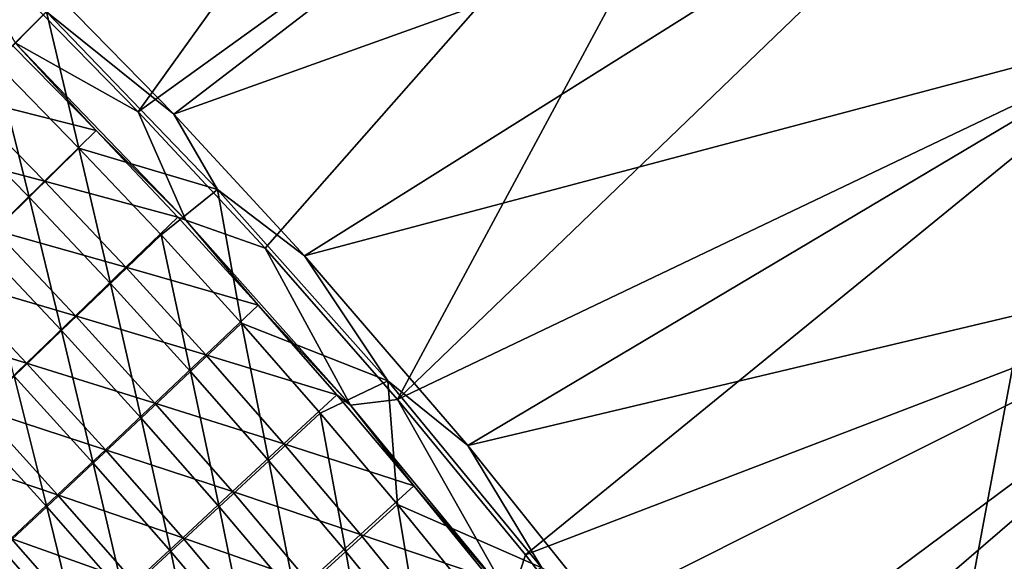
# Model space of a CAD drawing. Header units: metres. Extents: x 0 to 1400, y -1400 to 0.
# Tile 353 of 366: x 1196 to 1257, y -222 to -188. Entities that reach past the tile are written whole.
import ezdxf

# ---------------------------------------------------------------- set-up
doc = ezdxf.new("R2010")
doc.units = ezdxf.units.M

msp = doc.modelspace()

# ---------------------------------------------------------------- linework, layer by layer
at = {"layer": 'None'}
for points in [[(1267.259277, -189.278366), (1343.552124, -130.055634), (1256.592285, -176.447891)], [(1257.166016, -175.927948, -3), (1343.552002, -130.055511, -3), (1267.845703, -188.772476, -3)], [(1197.700562, -188.186752, -29.542835), (1203.572876, -194.182968, -29.542913), (1233.882446, -152.003723)], [(1203.572876, -194.182968, -29.542913), (1245.461914, -164.016968), (1233.882446, -152.003723)], [(1246.022583, -163.483215, -3), (1205.782104, -194.33493, -32.128078), (1198.758545, -187.128677, -32.134449)], [(1246.022583, -163.483215, -3), (1257.166016, -175.927948, -3), (1205.782104, -194.33493, -32.128078)], [(1203.572876, -194.182968, -29.542913), (1211.437256, -202.622314, -29.543013), (1245.461914, -164.016968)], [(1211.437256, -202.622314, -29.543013), (1219.646118, -211.977234, -29.543106), (1245.461914, -164.016968)], [(1245.461914, -164.016968), (1219.646118, -211.977234, -29.543106), (1256.592285, -176.447891)], [(1257.166016, -175.927948, -3), (1213.870605, -203.093506, -32.128178), (1205.782104, -194.33493, -32.128078)], [(1257.166016, -175.927948, -3), (1267.845703, -188.772476, -3), (1213.870605, -203.093506, -32.128178)], [(1219.646118, -211.977234, -29.543106), (1267.259277, -189.278366), (1256.592285, -176.447891)], [(1191.704468, -182.314468, -29.542763), (1195.966919, -189.92041, -30.958397), (1197.700562, -188.186752, -29.542835)], [(1197.898804, -187.98877, -32.845207), (1194.740234, -191.146423, -60.646675), (1189.462646, -185.970764, -60.62389)], [(1198.758545, -187.128677, -32.134449), (1205.782104, -194.33493, -32.128078), (1197.898804, -187.98877, -32.845207)], [(1194.740234, -191.146423, -60.646675), (1197.898804, -187.98877, -32.845207), (1199.916748, -196.424515, -60.623863)], [(1203.572876, -194.182968, -29.542913), (1197.700562, -188.186752, -29.542835), (1195.966919, -189.92041, -30.958397)], [(1205.782104, -194.33493, -32.128078), (1208.491089, -198.991547, -32.845673), (1197.898804, -187.98877, -32.845207)], [(1197.898804, -187.98877, -32.845207), (1208.491089, -198.991547, -32.845673), (1199.916748, -196.424515, -60.623863)], [(1267.845703, -188.772476, -3), (1223.987793, -214.82666, -32.128288), (1213.870605, -203.093506, -32.128178)], [(1267.845703, -188.772476, -3), (1278.049561, -201.998276, -3), (1223.987793, -214.82666, -32.128288)], [(1219.646118, -211.977234, -29.543106), (1227.567993, -221.592545, -29.543188), (1267.259277, -189.278366)], [(1227.567993, -221.592545, -29.543188), (1277.450562, -202.489853), (1267.259277, -189.278366)], [(1200.971558, -195.344315, -32.355385), (1195.805786, -190.081497, -32.3554), (1192.64856, -193.238754, -60.148991)], [(1195.966919, -189.92041, -30.958397), (1195.805786, -190.081497, -32.3554), (1200.971558, -195.344315, -32.355385)], [(1206.522339, -200.886337, -30.95867), (1195.966919, -189.92041, -30.958397), (1200.971558, -195.344315, -32.355385)], [(1206.522339, -200.886337, -30.95867), (1203.572876, -194.182968, -29.542913), (1195.966919, -189.92041, -30.958397)], [(1196.824097, -199.459656, -88.432549), (1191.674316, -194.212296, -88.472969), (1194.740234, -191.146423, -60.646675)], [(1196.824097, -199.459656, -88.432549), (1194.740234, -191.146423, -60.646675), (1199.916748, -196.424515, -60.623863)], [(1192.64856, -193.238754, -60.148991), (1189.583374, -196.303894, -87.968605), (1197.7854, -198.472855, -60.149017)], [(1200.971558, -195.344315, -32.355385), (1192.64856, -193.238754, -60.148991), (1197.7854, -198.472855, -60.149017)], [(1193.822266, -202.403809, -116.280128), (1191.674316, -194.212296, -88.472969), (1196.824097, -199.459656, -88.432549)], [(1211.437256, -202.622314, -29.543013), (1203.572876, -194.182968, -29.542913), (1206.522339, -200.886337, -30.95867)], [(1205.782104, -194.33493, -32.128078), (1213.870605, -203.093506, -32.128178), (1208.491089, -198.991547, -32.845673)], [(1200.971558, -195.344315, -32.355385), (1197.7854, -198.472855, -60.149017), (1206.040405, -200.701782, -32.355358)], [(1206.522339, -200.886337, -30.95867), (1200.971558, -195.344315, -32.355385), (1206.040405, -200.701782, -32.355358)], [(1197.7854, -198.472855, -60.149017), (1189.583374, -196.303894, -87.968605), (1194.69165, -201.509186, -87.968689)], [(1201.873413, -204.806229, -88.432747), (1196.824097, -199.459656, -88.432549), (1199.916748, -196.424515, -60.623863)], [(1199.916748, -196.424515, -60.623863), (1208.491089, -198.991547, -32.845673), (1204.994751, -201.799927, -60.623947)], [(1201.873413, -204.806229, -88.432747), (1199.916748, -196.424515, -60.623863), (1204.994751, -201.799927, -60.623947)], [(1202.825439, -203.801651, -60.14909), (1197.7854, -198.472855, -60.149017), (1194.69165, -201.509186, -87.968689)], [(1206.040405, -200.701782, -32.355358), (1197.7854, -198.472855, -60.149017), (1202.825439, -203.801651, -60.14909)], [(1208.491089, -198.991547, -32.845673), (1209.97522, -207.268539, -60.624069), (1204.994751, -201.799927, -60.623947)], [(1213.870605, -203.093506, -32.128178), (1219.040405, -210.830429, -32.845345), (1208.491089, -198.991547, -32.845673)], [(1208.491089, -198.991547, -32.845673), (1219.040405, -210.830429, -32.845345), (1209.97522, -207.268539, -60.624069)], [(1198.843262, -207.721191, -116.280426), (1193.822266, -202.403809, -116.280128), (1196.824097, -199.459656, -88.432549)], [(1198.843262, -207.721191, -116.280426), (1196.824097, -199.459656, -88.432549), (1201.873413, -204.806229, -88.432747)], [(1211.010376, -206.152023, -32.355316), (1206.040405, -200.701782, -32.355358), (1202.825439, -203.801651, -60.14909)], [(1206.522339, -200.886337, -30.95867), (1206.040405, -200.701782, -32.355358), (1211.010376, -206.152023, -32.355316)], [(1216.734497, -212.338837, -30.957115), (1206.522339, -200.886337, -30.95867), (1211.010376, -206.152023, -32.355316)], [(1216.734497, -212.338837, -30.957115), (1211.437256, -202.622314, -29.543013), (1206.522339, -200.886337, -30.95867)], [(1199.703003, -206.809082, -87.968895), (1194.69165, -201.509186, -87.968689), (1191.688599, -204.454681, -115.827621)], [(1194.69165, -201.509186, -87.968689), (1199.703003, -206.809082, -87.968895), (1202.825439, -203.801651, -60.14909)], [(1195.904663, -210.544281, -144.161926), (1193.822266, -202.403809, -116.280128), (1198.843262, -207.721191, -116.280426)], [(1206.825439, -210.24588, -88.433052), (1201.873413, -204.806229, -88.432747), (1204.994751, -201.799927, -60.623947)], [(1204.994751, -201.799927, -60.623947), (1209.97522, -207.268539, -60.624069), (1206.825439, -210.24588, -88.433052)], [(1278.049561, -201.998276, -3), (1232.130371, -224.976852, -32.128372), (1223.987793, -214.82666, -32.128288)], [(1232.130371, -224.976852, -32.128372), (1278.049561, -201.998276, -3), (1239.657593, -234.996994, -32.128441)], [(1278.049561, -201.998276, -3), (1287.766846, -215.585648, -3), (1239.657593, -234.996994, -32.128441)], [(1219.646118, -211.977234, -29.543106), (1211.437256, -202.622314, -29.543013), (1216.734497, -212.338837, -30.957115)], [(1227.567993, -221.592545, -29.543188), (1236.377075, -233.04895, -29.543272), (1277.450562, -202.489853)], [(1236.377075, -233.04895, -29.543272), (1287.155518, -216.062653), (1277.450562, -202.489853)], [(1213.870605, -203.093506, -32.128178), (1223.987793, -214.82666, -32.128288), (1219.040405, -210.830429, -32.845345)], [(1199.703003, -206.809082, -87.968895), (1207.766479, -209.223221, -60.149216), (1202.825439, -203.801651, -60.14909)], [(1202.825439, -203.801651, -60.14909), (1207.766479, -209.223221, -60.149216), (1211.010376, -206.152023, -32.355316)], [(1196.671509, -209.725494, -115.827934), (1191.688599, -204.454681, -115.827621), (1188.776978, -207.308792, -143.721695)], [(1196.671509, -209.725494, -115.827934), (1199.703003, -206.809082, -87.968895), (1191.688599, -204.454681, -115.827621)], [(1203.766968, -213.131454, -116.280861), (1198.843262, -207.721191, -116.280426), (1201.873413, -204.806229, -88.432747)], [(1203.766968, -213.131454, -116.280861), (1201.873413, -204.806229, -88.432747), (1206.825439, -210.24588, -88.433052)], [(1207.766479, -209.223221, -60.149216), (1215.879395, -211.69313, -32.355263), (1211.010376, -206.152023, -32.355316)], [(1211.010376, -206.152023, -32.355316), (1215.879395, -211.69313, -32.355263), (1216.734497, -212.338837, -30.957115)], [(1204.615479, -212.201614, -87.969246), (1199.703003, -206.809082, -87.968895), (1196.671509, -209.725494, -115.827934)], [(1207.766479, -209.223221, -60.149216), (1199.703003, -206.809082, -87.968895), (1204.615479, -212.201614, -87.969246)], [(1209.97522, -207.268539, -60.624069), (1211.677856, -215.776474, -88.433456), (1206.825439, -210.24588, -88.433052)], [(1219.040405, -210.830429, -32.845345), (1214.856079, -212.828201, -60.624237), (1209.97522, -207.268539, -60.624069)], [(1209.97522, -207.268539, -60.624069), (1214.856079, -212.828201, -60.624237), (1211.677856, -215.776474, -88.433456)], [(1193.731812, -212.550354, -143.722076), (1196.671509, -209.725494, -115.827934), (1188.776978, -207.308792, -143.721695)], [(1200.800537, -215.924835, -144.16246), (1195.904663, -210.544281, -144.161926), (1198.843262, -207.721191, -116.280426)], [(1200.800537, -215.924835, -144.16246), (1198.843262, -207.721191, -116.280426), (1203.766968, -213.131454, -116.280861)], [(1212.606445, -214.735626, -60.149391), (1207.766479, -209.223221, -60.149216), (1204.615479, -212.201614, -87.969246)], [(1215.879395, -211.69313, -32.355263), (1207.766479, -209.223221, -60.149216), (1212.606445, -214.735626, -60.149391)], [(1201.555786, -215.088654, -115.828445), (1196.671509, -209.725494, -115.827934), (1193.731812, -212.550354, -143.722076)], [(1201.555786, -215.088654, -115.828445), (1204.615479, -212.201614, -87.969246), (1196.671509, -209.725494, -115.827934)], [(1208.591431, -218.632431, -116.281441), (1203.766968, -213.131454, -116.280861), (1206.825439, -210.24588, -88.433052)], [(1206.825439, -210.24588, -88.433052), (1211.677856, -215.776474, -88.433456), (1208.591431, -218.632431, -116.281441)], [(1197.927002, -218.625244, -172.069763), (1193.058838, -213.274673, -172.069153), (1195.904663, -210.544281, -144.161926)], [(1197.927002, -218.625244, -172.069763), (1195.904663, -210.544281, -144.161926), (1200.800537, -215.924835, -144.16246)], [(1214.856079, -212.828201, -60.624237), (1219.040405, -210.830429, -32.845345), (1219.63501, -218.476776, -60.624443)], [(1223.987793, -214.82666, -32.128288), (1228.582397, -222.399414, -32.845203), (1219.040405, -210.830429, -32.845345)], [(1219.040405, -210.830429, -32.845345), (1228.582397, -222.399414, -32.845203), (1219.63501, -218.476776, -60.624443)], [(1220.64563, -217.323151, -32.355194), (1215.879395, -211.69313, -32.355263), (1212.606445, -214.735626, -60.149391)], [(1215.879395, -211.69313, -32.355263), (1220.64563, -217.323151, -32.355194), (1216.734497, -212.338837, -30.957115)], [(1226.658203, -224.375641, -30.954254), (1219.646118, -211.977234, -29.543106), (1216.734497, -212.338837, -30.957115)], [(1227.567993, -221.592545, -29.543188), (1219.646118, -211.977234, -29.543106), (1226.658203, -224.375641, -30.954254)], [(1193.731812, -212.550354, -143.722076), (1190.884644, -215.282639, -171.642197), (1198.588135, -217.883896, -143.722687)], [(1198.588135, -217.883896, -143.722687), (1201.555786, -215.088654, -115.828445), (1193.731812, -212.550354, -143.722076)], [(1209.42688, -217.684799, -87.969719), (1204.615479, -212.201614, -87.969246), (1201.555786, -215.088654, -115.828445)], [(1212.606445, -214.735626, -60.149391), (1204.615479, -212.201614, -87.969246), (1209.42688, -217.684799, -87.969719)], [(1216.734497, -212.338837, -30.957115), (1220.64563, -217.323151, -32.355194), (1226.658203, -224.375641, -30.954254)], [(1195.146606, -221.232529, -199.999405), (1193.058838, -213.274673, -172.069153), (1197.927002, -218.625244, -172.069763)], [(1205.59729, -221.395767, -144.163162), (1200.800537, -215.924835, -144.16246), (1203.766968, -213.131454, -116.280861)], [(1205.59729, -221.395767, -144.163162), (1203.766968, -213.131454, -116.280861), (1208.591431, -218.632431, -116.281441)], [(1214.856079, -212.828201, -60.624237), (1216.428467, -221.395813, -88.43396), (1211.677856, -215.776474, -88.433456)], [(1216.428467, -221.395813, -88.43396), (1214.856079, -212.828201, -60.624237), (1219.63501, -218.476776, -60.624443)], [(1206.339233, -220.542145, -115.829155), (1201.555786, -215.088654, -115.828445), (1198.588135, -217.883896, -143.722687)], [(1206.339233, -220.542145, -115.829155), (1209.42688, -217.684799, -87.969719), (1201.555786, -215.088654, -115.828445)], [(1217.343384, -220.336884, -60.14962), (1212.606445, -214.735626, -60.149391), (1209.42688, -217.684799, -87.969719)], [(1220.64563, -217.323151, -32.355194), (1212.606445, -214.735626, -60.149391), (1217.343384, -220.336884, -60.14962)], [(1223.987793, -214.82666, -32.128288), (1232.130371, -224.976852, -32.128372), (1228.582397, -222.399414, -32.845203)], [(1190.884644, -215.282639, -171.642197), (1195.713379, -220.586365, -171.642899), (1198.588135, -217.883896, -143.722687)], [(1211.677856, -215.776474, -88.433456), (1213.314209, -224.221924, -116.282166), (1208.591431, -218.632431, -116.281441)], [(1211.677856, -215.776474, -88.433456), (1216.428467, -221.395813, -88.43396), (1213.314209, -224.221924, -116.282166)], [(1239.657593, -234.996994, -32.128441), (1287.766846, -215.585648, -3), (1247.578247, -246.293869, -32.12851)], [(1287.766846, -215.585648, -3), (1296.988281, -229.514313, -3), (1247.578247, -246.293869, -32.12851)], [(1202.696411, -224.065842, -172.070557), (1197.927002, -218.625244, -172.069763), (1200.800537, -215.924835, -144.16246)], [(1202.696411, -224.065842, -172.070557), (1200.800537, -215.924835, -144.16246), (1205.59729, -221.395767, -144.163162)], [(1236.377075, -233.04895, -29.543272), (1245.369995, -245.697906, -29.54335), (1287.155518, -216.062653)], [(1245.369995, -245.697906, -29.54335), (1296.36499, -229.976486), (1287.155518, -216.062653)], [(1225.307739, -223.03981, -32.355114), (1220.64563, -217.323151, -32.355194), (1217.343384, -220.336884, -60.14962)], [(1220.64563, -217.323151, -32.355194), (1225.307739, -223.03981, -32.355114), (1226.658203, -224.375641, -30.954254)], [(1198.588135, -217.883896, -143.722687), (1195.713379, -220.586365, -171.642899), (1203.343872, -223.307312, -143.723557)], [(1203.343872, -223.307312, -143.723557), (1206.339233, -220.542145, -115.829155), (1198.588135, -217.883896, -143.722687)], [(1214.135376, -223.256592, -87.970337), (1209.42688, -217.684799, -87.969719), (1206.339233, -220.542145, -115.829155)], [(1209.42688, -217.684799, -87.969719), (1214.135376, -223.256592, -87.970337), (1217.343384, -220.336884, -60.14962)], [(1199.889038, -226.642578, -200.000275), (1195.146606, -221.232529, -199.999405), (1197.927002, -218.625244, -172.069763)], [(1199.889038, -226.642578, -200.000275), (1197.927002, -218.625244, -172.069763), (1202.696411, -224.065842, -172.070557)], [(1210.292847, -226.954895, -144.164047), (1205.59729, -221.395767, -144.163162), (1208.591431, -218.632431, -116.281441)], [(1208.591431, -218.632431, -116.281441), (1213.314209, -224.221924, -116.282166), (1210.292847, -226.954895, -144.164047)], [(1221.075073, -227.101746, -88.43457), (1216.428467, -221.395813, -88.43396), (1219.63501, -218.476776, -60.624443)], [(1219.63501, -218.476776, -60.624443), (1228.582397, -222.399414, -32.845203), (1224.309814, -224.212082, -60.624695)], [(1219.63501, -218.476776, -60.624443), (1224.309814, -224.212082, -60.624695), (1221.075073, -227.101746, -88.43457)], [(1200.441772, -225.979446, -171.64389), (1195.713379, -220.586365, -171.642899), (1192.931885, -223.19574, -199.585144)], [(1195.713379, -220.586365, -171.642899), (1200.441772, -225.979446, -171.64389), (1203.343872, -223.307312, -143.723557)], [(1211.019775, -226.083878, -115.830063), (1206.339233, -220.542145, -115.829155), (1203.343872, -223.307312, -143.723557)], [(1211.019775, -226.083878, -115.830063), (1214.135376, -223.256592, -87.970337), (1206.339233, -220.542145, -115.829155)], [(1214.135376, -223.256592, -87.970337), (1221.976074, -226.024704, -60.149895), (1217.343384, -220.336884, -60.14962)], [(1217.343384, -220.336884, -60.14962), (1221.976074, -226.024704, -60.149895), (1225.307739, -223.03981, -32.355114)], [(1197.175293, -229.126053, -227.95015), (1192.459717, -223.746674, -227.949219), (1195.146606, -221.232529, -199.999405)], [(1197.175293, -229.126053, -227.95015), (1195.146606, -221.232529, -199.999405), (1199.889038, -226.642578, -200.000275)], [(1207.36499, -229.594223, -172.071564), (1202.696411, -224.065842, -172.070557), (1205.59729, -221.395767, -144.163162)], [(1207.36499, -229.594223, -172.071564), (1205.59729, -221.395767, -144.163162), (1210.292847, -226.954895, -144.164047)], [(1216.428467, -221.395813, -88.43396), (1217.933228, -229.897736, -116.283043), (1213.314209, -224.221924, -116.282166)], [(1217.933228, -229.897736, -116.283043), (1216.428467, -221.395813, -88.43396), (1221.075073, -227.101746, -88.43457)], [(1236.377075, -233.04895, -29.543272), (1227.567993, -221.592545, -29.543188), (1226.658203, -224.375641, -30.954254)]]:
    msp.add_3dface(points, dxfattribs=at)
at = {"layer": 'None0'}
for points in [[(1294.119019, -124.129761, -541.977783), (1150.81958, -781.702271, -541.977783), (1274.459961, -120.453018, -541.977783)], [(1274.459961, -120.453018, -521.977783), (1274.459961, -120.453018, -541.977783), (1150.81958, -781.702271, -521.977783)], [(1274.459961, -120.453018, -541.977783), (1150.81958, -781.702271, -541.977783), (1150.81958, -781.702271, -521.977783)], [(1150.81958, -781.702271, -521.977783), (1294.119019, -124.129761, -521.977783), (1274.459961, -120.453018, -521.977783)], [(1294.119019, -124.129761, -541.977783), (1170.478882, -785.378174, -541.977783), (1150.81958, -781.702271, -541.977783)], [(1170.478882, -785.378174, -521.977783), (1294.119019, -124.129761, -521.977783), (1150.81958, -781.702271, -521.977783)], [(1170.478882, -785.378174, -521.977783), (1170.478882, -785.378174, -541.977783), (1294.119019, -124.129761, -521.977783)], [(1170.478882, -785.378174, -541.977783), (1294.119019, -124.129761, -541.977783), (1294.119019, -124.129761, -521.977783)]]:
    msp.add_3dface(points, dxfattribs=at)

doc.saveas('drawing.dxf')
